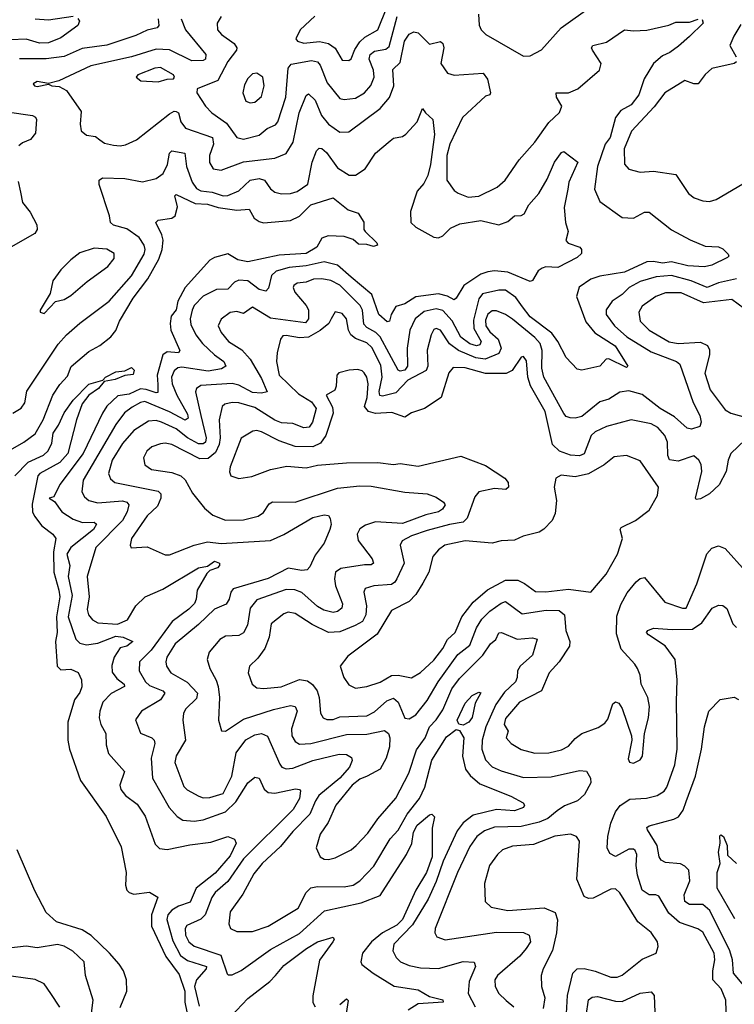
# Model space of a CAD drawing. Extents: x 1493970 to 1595317, y 729910 to 844791.
# Tile 265 of 338: x 1553096 to 1556286, y 797756 to 802151. Entities that reach past the tile are written whole.
import ezdxf

# ---------------------------------------------------------------- set-up
doc = ezdxf.new("R2010")
doc.units = 0

msp = doc.modelspace()

# ---------------------------------------------------------------- linework, layer by layer
at = {"layer": '0CON10XD'}
for points in [[(1554413.7, 802166.3), (1554347.8, 802105), (1554329.2, 802065), (1554336, 802055), (1554365, 802046.1), (1554435, 802053.7), (1554475, 802044.7), (1554504.5, 802024.5), (1554535, 801970), (1554565, 801968.5), (1554575, 801976.7), (1554591.6, 802018.4), (1554615, 802052.5), (1554636.7, 802073.3), (1554694.1, 802105.9), (1554735, 802205.3)], [(1555144.5, 802175), (1555147.1, 802127.1), (1555155.7, 802105.7), (1555176.2, 802085), (1555345, 801987.5), (1555375, 801990), (1555425, 802016), (1555512.5, 802115), (1555653.3, 802215)], [(1553356.2, 802156.2), (1553362.5, 802145), (1553355.8, 802125), (1553279.8, 802070.2), (1553225, 802048.3), (1553185, 802045.9), (1553125, 802064.5), (1553055, 802061)], [(1553713.8, 802155), (1553716.9, 802125), (1553710, 802115), (1553665, 802104.1), (1553615, 802080.8), (1553485, 802036.6), (1553375, 802022.7), (1553295, 801986.2), (1553215, 801976.7), (1553095, 801976.6)], [(1553817, 802155), (1553836.4, 802105), (1553927.5, 801995), (1553925.5, 801975), (1553915, 801968.2), (1553865, 801967.8), (1553765, 802017), (1553705, 802020), (1553595, 801984.5), (1553414.3, 801945), (1553271.4, 801878.6), (1553225, 801866.7), (1553175, 801875.8), (1553156.7, 801865), (1553162.5, 801855), (1553175, 801852.9), (1553225, 801862.5), (1553240, 801855), (1553272.7, 801852.7), (1553304.5, 801834.5), (1553370.9, 801740.9), (1553365.8, 801685), (1553371.2, 801655), (1553395, 801636), (1553435, 801629.2), (1553454.6, 801614.6), (1553475, 801599.5), (1553515, 801590.5), (1553545, 801587.3), (1553568.1, 801591.9), (1553617.5, 801615), (1553765, 801730.7), (1553785, 801742.2), (1553795, 801741.6), (1553805.3, 801735), (1553814.8, 801694.8), (1553836.6, 801666.6), (1553956.3, 801625), (1553961, 801595), (1553944.1, 801545), (1553943.1, 801513.1), (1553959.2, 801485), (1553995, 801478.8), (1554095, 801516.5), (1554235, 801533.3), (1554285, 801553.6), (1554317.4, 801605), (1554343.5, 801735), (1554375, 801812.5), (1554385, 801819.4), (1554415, 801792.2), (1554443.9, 801723.9), (1554475, 801684.1), (1554525, 801648.4), (1554565, 801651.1), (1554705.6, 801754.4), (1554746.8, 801803.2), (1554765.8, 801855), (1554761.7, 801928.3), (1554795, 801960.6), (1554813, 802055), (1554835, 802086.5), (1554855, 802097.1), (1554875, 802092.9), (1554925, 802041.8), (1554975, 802052.9), (1554985.3, 802045.3), (1554989.3, 802025), (1554975.4, 801955), (1555005, 801912.2), (1555035, 801902.9), (1555165, 801912.9), (1555184.5, 801885), (1555198.1, 801825), (1555194.2, 801815.8), (1555175, 801808.9), (1555073.1, 801715), (1555016.5, 801595), (1555003.2, 801545), (1555002.7, 801435), (1555035, 801389.2), (1555053.6, 801376.4), (1555098.3, 801358.3), (1555145, 801362.7), (1555227, 801403), (1555262.5, 801435), (1555325.5, 801525), (1555395.6, 801605), (1555457.9, 801692.1), (1555505, 801736), (1555515.4, 801765), (1555492.6, 801805), (1555490.9, 801825), (1555545.2, 801824.8), (1555587.2, 801842.8), (1555683.6, 801925), (1555692.1, 801955), (1555652.7, 802015), (1555648.9, 802025), (1555654.2, 802035), (1555715, 802050.4), (1555795, 802105.6), (1555835, 802100.9), (1555895, 802104.6), (1555993.4, 802126.6), (1556025, 802140), (1556085, 802140), (1556125, 802153.8)], [(1553166, 802155), (1553225, 802150.7), (1553335, 802167.3)], [(1556142.5, 802152.5), (1556146.7, 802135), (1556085, 802076.2), (1556036.8, 802033.2), (1555997.8, 802005), (1555965, 801990), (1555924.4, 801955.6), (1555882.6, 801887.4), (1555858.8, 801815), (1555825, 801771.6), (1555779.4, 801745), (1555755.9, 801715), (1555732, 801625), (1555709.5, 801595), (1555675.7, 801495), (1555661.4, 801395), (1555685, 801340), (1555785, 801267.8), (1555835, 801264.5), (1555885, 801292.5), (1555905, 801291.4), (1556005, 801212.5), (1556087.9, 801167.9), (1556155, 801140), (1556215, 801137.1), (1556235, 801128), (1556258.8, 801105), (1556261.2, 801095), (1556255, 801088.8), (1556185, 801055.5), (1556152.3, 801047.7), (1556078.3, 801051.7), (1556005, 801069.8), (1555965, 801063.8), (1555925, 801071.5), (1555895, 801069.7), (1555795, 801023.3), (1555685, 801005.8), (1555645, 800993.2), (1555593, 800957), (1555581.6, 800915), (1555622.9, 800802.9), (1555663.5, 800753.5), (1555754.5, 800695), (1555810.8, 800605), (1555805, 800598), (1555725, 800637.8), (1555713.8, 800635), (1555685, 800604.3), (1555605, 800586), (1555585, 800590.8), (1555535, 800642.9), (1555498.2, 800715), (1555471.2, 800751.2), (1555375.2, 800825), (1555340.6, 800869.4), (1555311.1, 800911.1), (1555265, 800943), (1555235, 800944.3), (1555162.4, 800927.6), (1555145.2, 800904.8), (1555120.9, 800809.1), (1555122.6, 800772.6), (1555155.2, 800715), (1555149.8, 800700.2), (1555135.2, 800694.8), (1555105, 800704.8), (1555065, 800734), (1555026.5, 800806.5), (1554985, 800853.4), (1554955, 800859.9), (1554902, 800848), (1554861.9, 800815), (1554837, 800765), (1554825.7, 800685), (1554826.8, 800605), (1554815, 800587.1), (1554795, 800581.4), (1554785, 800586.7), (1554704.5, 800735), (1554685.1, 800755.1), (1554645, 800777.4), (1554631.5, 800791.5), (1554626.7, 800855), (1554615.9, 800875.9), (1554525, 800965.7), (1554485, 800987.1), (1554445, 800994.5), (1554407.5, 800992.5), (1554375, 800979), (1554334.8, 800975.2), (1554320.5, 800965), (1554317.3, 800955), (1554324.7, 800935), (1554375.5, 800875.5), (1554385.5, 800855.5), (1554385.2, 800815), (1554371.7, 800798.3), (1554215, 800818.7), (1554135, 800867.8), (1554095, 800839.7), (1554065, 800849.1), (1554035, 800843.8), (1553995.7, 800814.3), (1553981.8, 800785), (1553994.8, 800754.8), (1554028.2, 800715), (1554087.2, 800677.2), (1554125.1, 800635.1), (1554175, 800550), (1554200.7, 800489.3), (1554176.1, 800483.9), (1554135, 800487), (1554075, 800519.4), (1554045, 800527.5), (1553905, 800518.1), (1553884.8, 800505.2), (1553880.3, 800489.7), (1553904.1, 800385)], [(1553995.8, 802165), (1553978.1, 802135), (1553978.5, 802105), (1553996.5, 802085), (1554053.8, 802045), (1554064.7, 802025), (1554063.4, 802015), (1554024.7, 801965), (1553980, 801880), (1553888, 801842), (1553887.5, 801825), (1553925, 801764.3), (1553953.1, 801735), (1554019.6, 801689.6), (1554065, 801624.5), (1554095, 801617.3), (1554165, 801635.3), (1554201.5, 801665), (1554238.5, 801681.5), (1554248.9, 801695), (1554283.5, 801805), (1554293.9, 801935), (1554307.6, 801952.4), (1554398.1, 801968.1), (1554425, 801963.2), (1554437.9, 801947.9), (1554468.9, 801868.9), (1554525, 801798.9), (1554545, 801794.6), (1554595, 801800.4), (1554635, 801824.6), (1554663.5, 801856.5), (1554679, 801895), (1554675.7, 801925), (1554655.8, 801975), (1554660, 801995), (1554679.8, 802010.2), (1554730.5, 802019.5), (1554745, 802031.5), (1554781.2, 802165)], [(1556315, 802129.1), (1556282.8, 802077.2), (1556266.2, 802035), (1556293.2, 801985)], [(1556295, 801962.5), (1556284.7, 801955.3), (1556185, 801933.3), (1556155, 801906.4), (1556125, 801864.6), (1556105, 801864.6), (1556065, 801879.4), (1555975, 801824.5), (1555927.7, 801762.3), (1555826.1, 801653.9), (1555794.7, 801575), (1555796.2, 801506.2), (1555815, 801483.1), (1555865, 801470), (1555925.4, 801474.6), (1556025, 801459.6), (1556081.4, 801375), (1556106.2, 801356.2), (1556145, 801342.5), (1556175, 801339.5), (1556205, 801347.8), (1556375, 801447.5)], [(1553715, 801873.3), (1553755, 801886.2), (1553782.5, 801887.5), (1553787.5, 801895), (1553782.5, 801905), (1553725, 801936.9), (1553700, 801935), (1553623.8, 801905), (1553616.7, 801895), (1553637.3, 801877.3), (1553715, 801873.3)], [(1554125, 801780), (1554145, 801782.2), (1554175, 801808), (1554187.9, 801855), (1554181.4, 801895), (1554155, 801912.9), (1554135, 801909.2), (1554115, 801888), (1554100.2, 801859.8), (1554092.5, 801825), (1554105, 801788), (1554125, 801780)], [(1553065.4, 800394.6), (1553103.3, 800416.7), (1553119.2, 800440.8), (1553127.7, 800492.3), (1553267.9, 800702.1), (1553305, 800743.8), (1553365, 800796.1), (1553495.2, 800894.8), (1553595, 801008), (1553651.9, 801105), (1553656.4, 801125), (1553652.2, 801145), (1553629.2, 801179.2), (1553575, 801216.8), (1553515, 801233.8), (1553502.1, 801245), (1553497.3, 801275), (1553451.1, 801415), (1553451.4, 801435), (1553465.6, 801444.4), (1553565, 801442), (1553645, 801427.8), (1553705, 801442.5), (1553736.2, 801465), (1553756.3, 801505), (1553760.2, 801529.8), (1553764.8, 801555.2), (1553775, 801565.5), (1553833.1, 801555), (1553840.5, 801495), (1553865.5, 801425.5), (1553885, 801398.2), (1553905, 801387), (1553955, 801381.7), (1554005, 801364.5), (1554025, 801366.1), (1554075, 801387.2), (1554124.6, 801435.4), (1554165, 801441.7), (1554189.5, 801435), (1554215, 801396.7), (1554235, 801381.8), (1554265, 801373.6), (1554305, 801375.4), (1554335.3, 801384.7), (1554382.5, 801417.5), (1554402.2, 801515), (1554421.2, 801565), (1554432.2, 801577.8), (1554445, 801576.5), (1554465, 801557.9), (1554515, 801490.4), (1554566.3, 801456.3), (1554595, 801456.7), (1554638.1, 801485), (1554684.7, 801555.3), (1554749.8, 801610.2), (1554765, 801621.4), (1554805, 801630), (1554820, 801640), (1554869.6, 801695), (1554894.3, 801755), (1554906.7, 801735), (1554939.6, 801705), (1554947.9, 801637.9), (1554930.3, 801505), (1554917.3, 801455), (1554900.3, 801419.7), (1554870, 801385), (1554840.4, 801295), (1554841.4, 801245), (1554864, 801225), (1554945, 801180.4), (1554965, 801177.1), (1554984.1, 801185.9), (1555019.1, 801220.9), (1555060.2, 801239.8), (1555154.1, 801254.1), (1555235, 801235.3), (1555275, 801250.9), (1555305, 801275.3), (1555335, 801276.7), (1555348, 801285), (1555367.9, 801325), (1555413.3, 801375), (1555451.1, 801438.9), (1555482.7, 801515), (1555515, 801557.5), (1555525, 801562), (1555587.9, 801515), (1555546.7, 801425), (1555542.2, 801395)], [(1553039.8, 801739.8), (1553153.4, 801723.4), (1553166.4, 801716.4), (1553171.8, 801705), (1553166.4, 801645), (1553145, 801616.4), (1553108.8, 801601.2), (1553092.6, 801587.4)], [(1553088.9, 801428.9), (1553099.6, 801380.4), (1553108.1, 801335), (1553142.4, 801292.4), (1553172.3, 801235), (1553174.5, 801215), (1553164, 801196), (1553015, 801112.2)], [(1555542.2, 801395), (1555527, 801313), (1555532.2, 801245), (1555544.5, 801205), (1555533.3, 801165), (1555544.1, 801154.1), (1555596, 801135), (1555604.3, 801125), (1555603, 801107), (1555585, 801088.8), (1555497.5, 801045), (1555445, 801047.1), (1555427.6, 801042.4), (1555410.7, 801029.3), (1555385, 800987.5), (1555375, 800982.5), (1555274.3, 801024.3), (1555215, 801029.8), (1555185.2, 801024.8), (1555155, 801014.8), (1555078.4, 800965), (1555045, 800908.1), (1555035, 800900.5), (1555006.3, 800916.3), (1554965, 800927.9), (1554865, 800914.3), (1554815, 800883.3), (1554775, 800870.4), (1554754.2, 800835.8), (1554746.4, 800805), (1554737, 800803), (1554699.7, 800835), (1554668.1, 800925), (1554575, 801001.6), (1554515, 801054.8), (1554455, 801069.8), (1554375, 801052.9), (1554299.2, 801045), (1554241.4, 801028.6), (1554220.5, 801009.5), (1554207.4, 800952.6), (1554195, 800939.6), (1554165, 800946.6), (1554115, 800985.3), (1554075, 800988.8), (1554055, 800979.6), (1554025, 800948.7), (1553975, 800946.9), (1553915, 800917.3), (1553875.4, 800875), (1553865.8, 800855), (1553856.8, 800815), (1553860.8, 800790.8), (1553881.9, 800745), (1553912.3, 800705), (1553965, 800654.7), (1554007.7, 800625), (1554016.2, 800605), (1553997.5, 800592.5), (1553937.5, 800582.5), (1553820.6, 800599.4), (1553802.8, 800597.2), (1553786, 800584), (1553774.1, 800555.9), (1553776.5, 800525), (1553797.3, 800475), (1553845, 800390.5), (1553847.7, 800372.3), (1553835, 800363.4), (1553765, 800401.3), (1553655, 800446.5), (1553635, 800442.4), (1553598.8, 800421.2), (1553564, 800396), (1553525, 800343.9), (1553379.2, 800095), (1553374, 800044), (1553385, 800021.8), (1553404.8, 800004.8), (1553445, 799994.2), (1553555, 800003.8), (1553575, 799997.3), (1553582.7, 799985), (1553576.5, 799955), (1553555.2, 799915), (1553436.5, 799795), (1553396.8, 799665), (1553406.1, 799575), (1553397.7, 799517.7), (1553404.1, 799494.1), (1553421.6, 799471.6), (1553445, 799458.2), (1553533.5, 799453.5), (1553577.2, 799472.8), (1553615, 799535.4), (1553655.7, 799574.3), (1553735, 799609.1), (1553895, 799704.2), (1553935, 799711.4), (1553965, 799733.6), (1553988.1, 799725), (1553988.1, 799715), (1553978.6, 799705), (1553945, 799692.5), (1553931.3, 799678.7), (1553888.2, 799605), (1553884.5, 799564.5), (1553875.9, 799545), (1553850.8, 799519.2), (1553777.5, 799465), (1553683, 799337), (1553631.2, 799285), (1553629.2, 799245), (1553657.1, 799195), (1553675, 799179.2), (1553735, 799155.2), (1553744.6, 799145), (1553724.5, 799115), (1553640, 799065), (1553613.8, 799026.2), (1553636, 798966), (1553685.6, 798945), (1553696.4, 798935), (1553699.6, 798919.6), (1553683.3, 798855), (1553688.4, 798765), (1553764, 798634), (1553799.1, 798595), (1553825, 798578.4), (1553875, 798574.2), (1553915, 798578.9), (1554015.1, 798614.9), (1554060.2, 798659.8), (1554115, 798744.6), (1554145, 798770), (1554165, 798765.6), (1554187, 798717), (1554205, 798701.1), (1554235, 798698.1), (1554327.5, 798717.5), (1554345.4, 798715.4), (1554349.2, 798709.2), (1554345.2, 798675), (1554316.1, 798625), (1554095, 798406.2), (1554024.8, 798305), (1553968.4, 798255), (1553953.6, 798233.6), (1553923.7, 798155), (1553905, 798136.3), (1553842.6, 798107.4), (1553834.8, 798095), (1553836.5, 798065), (1553851.4, 798035), (1553875, 798015.2), (1553994.7, 797975), (1554022.1, 797892.1), (1554027, 797887), (1554045, 797887.5), (1554085, 797907.7), (1554215, 798000.8), (1554345, 798072.1), (1554456.6, 798173.4), (1554620.4, 798209.6), (1554705, 798241.8), (1554823.3, 798425), (1554846, 798474), (1554853.2, 798525), (1554870.7, 798555), (1554925, 798601.5), (1554935, 798604.3), (1554947.7, 798592.3), (1554937.3, 798542.7), (1554937.9, 798415), (1554912.3, 798345), (1554864.4, 798265), (1554804.4, 798135), (1554780.1, 798109.9), (1554715.8, 798075), (1554665.9, 798035), (1554626.9, 797985), (1554618.5, 797945), (1554623.6, 797933.6), (1554674.5, 797894.5), (1554767.5, 797837.5), (1554875, 797821.2), (1554925, 797791.5), (1554985, 797776.7), (1554986.7, 797765), (1554875, 797758.7), (1554829.4, 797730.6)], [(1553035, 800219.2), (1553115.5, 800264.5), (1553165, 800302.7), (1553200.5, 800365), (1553244.8, 800475.2), (1553275, 800521.9), (1553309.5, 800560.5), (1553326.7, 800603.3), (1553405, 800670), (1553453.4, 800696.6), (1553503.3, 800735), (1553525, 800764.3), (1553541.1, 800805), (1553602.2, 800907.8), (1553668.5, 800995), (1553717.4, 801082.6), (1553732.6, 801125), (1553736.2, 801166.2), (1553730.7, 801190.7), (1553703.3, 801245), (1553714.1, 801255.9), (1553775, 801264.8), (1553790, 801275), (1553800.7, 801315), (1553789.4, 801365), (1553795, 801371.4), (1553879.9, 801329.9), (1553935, 801327.6), (1553982.7, 801312.7), (1554065, 801300.2), (1554120, 801305), (1554143.3, 801265), (1554165, 801249.6), (1554185, 801244.6), (1554305, 801253.9), (1554345.5, 801274.5), (1554395, 801325.1), (1554495, 801356), (1554561.8, 801301.8), (1554606.9, 801286.9), (1554632.5, 801247.5), (1554632, 801215), (1554637.5, 801205), (1554690.5, 801155), (1554693.8, 801145), (1554675, 801137.9), (1554645, 801147.3), (1554608.5, 801148.5), (1554585, 801169.2), (1554545, 801182.9), (1554473.3, 801186.7), (1554445, 801175.4), (1554423.1, 801135), (1554375, 801106.9), (1554255, 801100.6), (1554115, 801070.7), (1554069.2, 801079.2), (1554025, 801105.6), (1553965, 801089.5), (1553945, 801078), (1553835, 800955.2), (1553801.8, 800895), (1553795, 800855.5), (1553772.4, 800827.6), (1553767.3, 800795), (1553770.9, 800765), (1553811.5, 800675), (1553805.3, 800664.7), (1553755, 800668.7), (1553734.9, 800655.1), (1553710.1, 800565), (1553712.3, 800522.3), (1553712.4, 800487.6), (1553705, 800484.8), (1553660.9, 800500.9), (1553635, 800503.4), (1553585, 800478.8), (1553535, 800471.5), (1553485, 800425.3), (1553465.2, 800394.8), (1553379.4, 800215), (1553275, 800076.2), (1553248.8, 800021.2), (1553227.5, 800015), (1553250.9, 800000.9), (1553284, 799954), (1553335, 799921.6), (1553376.8, 799906.8), (1553428.4, 799908.4), (1553439.6, 799899.6), (1553425.8, 799875), (1553323.8, 799795), (1553306.1, 799765), (1553319.8, 799715), (1553312.3, 799665), (1553331.2, 799581.2), (1553312.8, 799485), (1553346.3, 799386.3), (1553365, 799367.8), (1553395, 799360.5), (1553445, 799368), (1553525, 799398.8), (1553557.8, 799395), (1553601.2, 799375), (1553575, 799355.3), (1553545, 799346.7), (1553517.5, 799305), (1553507.7, 799267.7), (1553508.9, 799238.9), (1553530.1, 799210.1), (1553563.3, 799185), (1553564.2, 799175), (1553505, 799143.9), (1553467.1, 799105), (1553453.3, 799065), (1553451.2, 799035), (1553458.8, 799005), (1553480, 798965), (1553481.5, 798915), (1553492.5, 798875), (1553563.5, 798795), (1553543.8, 798735), (1553547.5, 798715), (1553568, 798688), (1553620.2, 798650.2), (1553655.8, 798595.8), (1553700.4, 798470.4), (1553720.9, 798450.9), (1553755, 798446.4), (1553855, 798468.1), (1553949.4, 798479.4), (1554025, 798505.4), (1554055, 798493.1), (1554062.9, 798475), (1554035, 798419.4), (1553969, 798341), (1553883.5, 798275), (1553857.6, 798212.4), (1553805, 798194.3), (1553775, 798176.7), (1553757.7, 798155), (1553752.8, 798135), (1553779.4, 798039.4), (1553814.3, 797974.3), (1553845, 797951.8), (1553929.6, 797925), (1553929.1, 797915), (1553884.8, 797865.2), (1553876, 797835), (1553897.2, 797747.2)], [(1553205, 800840), (1553256.7, 800893.3), (1553295, 800902.5), (1553325, 800920.6), (1553397.5, 800982.5), (1553490.2, 801049.8), (1553518.1, 801085), (1553517.4, 801107.4), (1553485, 801127.1), (1553428.2, 801131.8), (1553365, 801110), (1553325, 801079.2), (1553280, 801035), (1553244, 800985), (1553231.7, 800928.3), (1553187.5, 800855), (1553187.5, 800845), (1553205, 800840)], [(1556295, 800994.3), (1556215, 800976.3), (1556165, 800955.2), (1556093.6, 800985), (1556005, 801008.6), (1555936.7, 801003.3), (1555865, 800983), (1555816.9, 800955), (1555785, 800924.7), (1555740.9, 800895), (1555714.2, 800855.8), (1555713.9, 800835), (1555751.4, 800785), (1555806.3, 800735), (1555915, 800668.4), (1556027.8, 800625), (1556043.2, 800613.2), (1556102.1, 800442.1), (1556132.5, 800385), (1556138, 800355), (1556132.5, 800335), (1556095, 800322.9), (1556075, 800328.1), (1556018.8, 800378.8), (1555955, 800415.3), (1555875, 800478.1), (1555815, 800494.8), (1555775, 800488.8), (1555725, 800457.7), (1555685, 800444.8), (1555605, 800379.7), (1555575, 800372), (1555553.8, 800373.8), (1555535, 800380.5), (1555525, 800393.1), (1555436, 800555), (1555427.3, 800595), (1555428.4, 800675), (1555418.5, 800705), (1555395, 800733), (1555295, 800813.8), (1555265, 800834.8), (1555225, 800851.4), (1555205, 800851.9), (1555185, 800836.7), (1555175, 800810), (1555176.7, 800785), (1555195, 800758.3), (1555232.1, 800725), (1555244.5, 800685), (1555235, 800661), (1555174.3, 800635.7), (1555132, 800642), (1555054.3, 800674.3), (1555014.4, 800704.4), (1554975, 800765.4), (1554955, 800772.5), (1554945, 800767.8), (1554932.8, 800745), (1554914.4, 800675.6), (1554918.1, 800605), (1554910.8, 800585), (1554828.2, 800541.8), (1554775, 800485.6), (1554715, 800470.2), (1554704.1, 800474.1), (1554700.7, 800490.7), (1554714, 800555), (1554708.3, 800608.3), (1554667.4, 800687.4), (1554645, 800709.2), (1554595, 800728.5), (1554574.3, 800745), (1554563.9, 800765), (1554555.5, 800815.5), (1554535, 800839.6), (1554505, 800846.7), (1554487.1, 800815), (1554475.9, 800795), (1554436.8, 800763.2), (1554385, 800734.1), (1554345, 800730.6), (1554285, 800742), (1554270.8, 800739.2), (1554260, 800725), (1554245.6, 800664.4), (1554241.8, 800625), (1554255, 800564.6), (1554340.5, 800480.5), (1554398.2, 800445), (1554419.4, 800415), (1554402.9, 800355), (1554388.2, 800331.8), (1554365, 800329), (1554315, 800349.1), (1554265, 800351.5), (1554235, 800363.5), (1554145, 800419.5), (1554075, 800441.4), (1554045, 800442.6), (1554011.4, 800435), (1553999.6, 800425), (1553987, 800365), (1553991.2, 800285), (1553987.2, 800255), (1553970.9, 800219.1), (1553938.1, 800191.9), (1553900.3, 800190.3), (1553775, 800254.1), (1553745, 800260.6), (1553725, 800257.3), (1553686, 800244), (1553663.5, 800225), (1553649.1, 800195), (1553655, 800164.3), (1553685, 800142.7), (1553775, 800130), (1553815.7, 800115.7), (1553835, 800096.7), (1553867.7, 800037.7), (1553921.1, 799971.1), (1553959, 799939), (1554015, 799916.9), (1554095, 799918.2), (1554160, 799935), (1554185, 799951.1), (1554210.3, 799989.7), (1554225, 799999.6), (1554325, 799997.1), (1554515, 800059.3), (1554615, 800070.2), (1554665, 800069.1), (1554815, 800042.1), (1554914.5, 800034.5), (1554955, 800020), (1554987.6, 799997.6), (1554995.7, 799985), (1554983.8, 799966.2)], [(1556330.8, 800860.8), (1556275, 800901.9), (1556147.8, 800887.8), (1556048.8, 800931.2), (1555977.9, 800932.1), (1555935.6, 800915), (1555875, 800872.5), (1555860, 800845), (1555865.4, 800805), (1555906.2, 800765), (1555995, 800713.3), (1556035, 800705.7), (1556135, 800711.1), (1556166.2, 800696.2), (1556175, 800676.7), (1556174.2, 800655), (1556153.9, 800573.9), (1556178.3, 800498.3), (1556245, 800409.2), (1556270, 800395), (1556345, 800373.2)], [(1556334.1, 800275), (1556270.3, 800215), (1556258.3, 800185), (1556249.5, 800135), (1556217.4, 800075), (1556175, 800034.7), (1556135, 800012.9), (1556115, 800010), (1556112, 800015), (1556140.8, 800135), (1556138.3, 800165), (1556128, 800185), (1556105, 800204.2), (1556035, 800180.6), (1555996.2, 800186.2), (1555988.4, 800205), (1555987.4, 800265), (1555976.3, 800295), (1555945, 800331.1), (1555915, 800347.7), (1555825, 800364.6), (1555714.8, 800335.2), (1555665, 800311.8), (1555646.2, 800295), (1555615, 800212.7), (1555595, 800204.1), (1555555, 800207.7), (1555505.2, 800225.2), (1555474.8, 800255), (1555441.7, 800401.7), (1555376, 800516), (1555364.2, 800555), (1555357.8, 800627.8), (1555345, 800647.5), (1555335, 800644.2), (1555294.6, 800585), (1555267.7, 800572.3), (1555175, 800571), (1555085, 800596.3), (1555031.2, 800598.8), (1555011.1, 800575), (1554978, 800465), (1554903.3, 800415), (1554845, 800395.8), (1554815, 800376.9), (1554757.7, 800397.7), (1554685, 800393.7), (1554652.7, 800402.7), (1554635.2, 800425), (1554646.6, 800465), (1554651.9, 800525), (1554646, 800555), (1554633.8, 800575), (1554624.2, 800584.2), (1554605, 800589.2), (1554567.3, 800587.3), (1554520, 800575), (1554511.2, 800565), (1554509.2, 800515), (1554502.5, 800497.5), (1554464.3, 800475.7), (1554491.8, 800421.8), (1554494.8, 800395), (1554462.5, 800295), (1554439.4, 800260.6), (1554405, 800244.1), (1554325, 800245.9), (1554255, 800271.6), (1554175, 800311.2), (1554155, 800317.8), (1554136.7, 800315), (1554085, 800282.9), (1554035.6, 800155), (1554033, 800133), (1554038.8, 800115), (1554075, 800102.5), (1554132.2, 800112.2), (1554215, 800142.9), (1554288.3, 800158.3), (1554375, 800150.8), (1554425, 800163.3), (1554555, 800173.2), (1554694.1, 800174.1), (1554765, 800166.2), (1554795, 800170.4), (1554875, 800158.5), (1555065, 800202.3), (1555175, 800161.4), (1555261.4, 800105), (1555276.5, 800085), (1555278.1, 800065), (1555265.8, 800054.2), (1555215, 800058.2), (1555145, 800043.4), (1555128.2, 800021.8), (1555093.8, 799926.2), (1555075, 799908.3), (1555015, 799898.4), (1554915, 799870.8), (1554845, 799847.1), (1554803.3, 799825), (1554794.5, 799805), (1554812.9, 799725), (1554780, 799655), (1554770.3, 799639.7), (1554755, 799630.6), (1554676.1, 799623.9), (1554637.6, 799612.4), (1554631.5, 799595), (1554644.4, 799535), (1554641.6, 799495), (1554626.4, 799465), (1554593.1, 799446.9), (1554525, 799418.7), (1554475, 799416.1), (1554401.2, 799451.2), (1554325, 799500.8), (1554295, 799506.1), (1554275, 799499.6), (1554218.4, 799455), (1554209.4, 799395), (1554190, 799345), (1554158.7, 799301.3), (1554121.9, 799265), (1554115.6, 799235), (1554134.3, 799185), (1554155, 799168.6), (1554185.6, 799165.6), (1554263.5, 799173.5), (1554345, 799205.2), (1554380.2, 799200.2), (1554403.4, 799183.4), (1554423.3, 799155), (1554432.3, 799125), (1554438.4, 799055), (1554450.5, 799035), (1554467.3, 799027.3), (1554495, 799027.6), (1554525, 799039.2), (1554645, 799044.4), (1554679.1, 799060.9), (1554735, 799110.7), (1554765, 799122.8), (1554784.7, 799105), (1554815, 799033.8), (1554835, 799030.8), (1554865, 799048.9), (1554915, 799112.1), (1554963.9, 799196.1), (1555052.2, 799317.8), (1555105, 799359.1), (1555135, 799436.2), (1555159.5, 799475), (1555195, 799511.2), (1555245, 799547.2), (1555265, 799554.7), (1555338.6, 799498.6), (1555445.7, 799515.7), (1555503.6, 799513.6), (1555527.3, 799495), (1555533.4, 799425), (1555551.5, 799375), (1555550, 799355), (1555503.8, 799285), (1555459.2, 799235), (1555425.4, 799155), (1555327.1, 799105), (1555265, 799031.2), (1555258.3, 799005), (1555276.2, 798975), (1555267.5, 798945), (1555289.8, 798919.8), (1555335, 798893.3), (1555395, 798876.9), (1555458.3, 798878.3), (1555515, 798892.7), (1555545, 798908.2), (1555575, 798942.3), (1555605.6, 798965), (1555678, 798992), (1555708.4, 799011.6), (1555720.8, 799029.2), (1555742.8, 799097.2), (1555756.1, 799106.1), (1555769.7, 799099.7), (1555785, 799076.2), (1555826.2, 798955), (1555828.8, 798935), (1555812.4, 798852.4), (1555817.3, 798837.3), (1555835, 798832)], [(1553074.8, 800115.2), (1553134.3, 800175.7), (1553202.2, 800207.8), (1553223.7, 800226.3), (1553239.4, 800260.6), (1553245, 800305.6), (1553269.3, 800340.7), (1553295, 800395.6), (1553335, 800452.5), (1553405, 800524.7), (1553468, 800542), (1553478.6, 800555), (1553525, 800578.7), (1553565, 800583.8), (1553595, 800598), (1553607.2, 800587.2), (1553602.6, 800567.4), (1553565, 800563.5), (1553522, 800545), (1553473.3, 800536.7), (1553447.3, 800505), (1553405.6, 800475), (1553375, 800435.8), (1553349.1, 800365), (1553310.9, 800215), (1553275.8, 800175), (1553186.5, 800125), (1553177.9, 800115), (1553152, 799988), (1553153.3, 799955), (1553162.4, 799935), (1553195, 799892), (1553243.6, 799855), (1553257.1, 799835), (1553246.5, 799775), (1553248, 799685), (1553271.7, 799605), (1553274.8, 799575), (1553261.1, 799485), (1553264, 799416), (1553256.8, 799375), (1553263.4, 799265), (1553279.3, 799249.3), (1553325, 799251.5), (1553356.8, 799236.8), (1553372.2, 799205), (1553373.1, 799173.1), (1553365, 799148), (1553340.4, 799115), (1553311.3, 799015), (1553310.9, 798935), (1553318.9, 798895), (1553367.8, 798755), (1553481.5, 798595), (1553549.6, 798459.6), (1553571.2, 798345), (1553568.5, 798288.5), (1553575.2, 798265.2), (1553585, 798254.6), (1553605, 798247.3), (1553676, 798256), (1553713.3, 798235), (1553684.4, 798155.6), (1553685.2, 798105), (1553748.8, 797968.8), (1553808.5, 797888.5), (1553832.7, 797815), (1553833.6, 797766.4), (1553842.9, 797722.9)], [(1553904.1, 800385), (1553928.9, 800285), (1553925, 800265.6), (1553915, 800257.4), (1553895, 800257.6), (1553845, 800285.2), (1553794.9, 800324.9), (1553729.6, 800355), (1553705, 800362.3), (1553671.3, 800358.7), (1553605, 800317.9), (1553555, 800260), (1553509, 800185), (1553493.1, 800125), (1553501, 800101), (1553521.4, 800085), (1553715, 800046.1), (1553726.8, 800035), (1553725.6, 800015), (1553710.9, 799979.1), (1553665, 799936.8), (1553595.6, 799835), (1553588.6, 799805), (1553593.2, 799793.2), (1553665, 799798.8), (1553745, 799762.3), (1553765, 799761.8), (1553875, 799805.9), (1553935, 799821.1), (1553995, 799812.6), (1554215, 799826.2), (1554275, 799852.6), (1554405, 799928.4), (1554455, 799940.9), (1554475, 799937.5), (1554482.5, 799925), (1554487, 799897), (1554481.1, 799875), (1554455.4, 799814.6), (1554415, 799760.6), (1554391.1, 799708.9), (1554378.8, 799695), (1554355, 799692.1), (1554295, 799702.6), (1554205, 799656), (1554049.7, 799610.3), (1554038.2, 799595), (1554031.6, 799565), (1554018.4, 799541.6), (1553965, 799519.7), (1553895, 799451.6), (1553790, 799365), (1553753.2, 799305), (1553748.2, 799285), (1553751.3, 799265), (1553770.5, 799235), (1553843.4, 799193.4), (1553889.3, 799145), (1553885, 799121.8), (1553837.7, 799075), (1553827.7, 799055), (1553824, 799024), (1553836, 798935), (1553794.7, 798865), (1553788, 798835), (1553829, 798729), (1553844, 798714), (1553895.5, 798685.5), (1553915, 798678.3), (1553945, 798678.8), (1554005, 798697.7), (1554042.4, 798775), (1554061.7, 798878.3), (1554105, 798935.9), (1554145, 798958.8), (1554175.3, 798965.3), (1554202.9, 798952.9), (1554257.7, 798827.7), (1554266.5, 798815), (1554285, 798806.5), (1554315, 798809.5), (1554405, 798843.7), (1554522.3, 798872.3), (1554555, 798871.1), (1554577.2, 798857.2), (1554580.5, 798845), (1554567.5, 798815), (1554525, 798766.1), (1554431.9, 798688.1), (1554416, 798665), (1554391.2, 798605), (1554315, 798527.6), (1554259.7, 798460.3), (1554177.8, 798385), (1554140.8, 798339.2), (1554092, 798248), (1554035, 798169.2), (1554029.1, 798115), (1554037.5, 798095), (1554065, 798080.6), (1554135, 798080.4), (1554205, 798105.4), (1554339.6, 798185), (1554375.3, 798255), (1554395, 798276), (1554425, 798282.1), (1554545, 798279.8), (1554585, 798288.6), (1554615, 798306.8), (1554676.9, 798373.1), (1554749.8, 798495), (1554785, 798533.4), (1554825.6, 798604.4), (1554880.7, 798675), (1554904, 798725), (1554935, 798846.2), (1555000.6, 798949.4), (1555045, 798982.2), (1555058.8, 798978.8), (1555078.1, 798945), (1555073.2, 798863.2), (1555086.3, 798806.3), (1555106.7, 798776.7), (1555149.5, 798739.5), (1555288.1, 798685), (1555342.9, 798655), (1555349.4, 798645), (1555344.3, 798635), (1555305, 798620), (1555225, 798626.1), (1555120.2, 798599.8), (1555075, 798566.2), (1555049.2, 798530.8), (1554985.6, 798395), (1554955.6, 798305), (1554919.4, 798225), (1554849.4, 798110.6), (1554766.1, 798025), (1554760.9, 797995), (1554776.4, 797965), (1554796.4, 797946.4), (1554835, 797929.7), (1554885, 797918.4), (1554965, 797915.8), (1555075, 797947.4), (1555124.6, 797944.6), (1555130.8, 797925), (1555102.5, 797857.5), (1555097.5, 797805), (1555128.4, 797745)], [(1554595, 799167.5), (1554645, 799174.5), (1554705, 799193.8), (1554755, 799223.3), (1554785.3, 799225.3), (1554845, 799212.9), (1554885, 799236.5), (1554945, 799292.3), (1554985, 799344.5), (1555005.8, 799384.2), (1555039.3, 799415), (1555069.2, 799485), (1555119.5, 799550.5), (1555183.4, 799606.6), (1555265, 799650), (1555318.8, 799648.8), (1555349.2, 799635), (1555398.2, 799598.2), (1555445, 799597.5), (1555545, 799609.7), (1555645, 799595.6), (1555714.2, 799675.8), (1555764.6, 799765), (1555785.9, 799835), (1555776.9, 799875), (1555781.4, 799885), (1555845, 799916.2), (1555905, 799961.9), (1555942.2, 800027.8), (1555947.3, 800065), (1555865, 800182.2), (1555805, 800205.4), (1555750, 800200), (1555705.2, 800164.8), (1555635, 800123.2), (1555575, 800110), (1555512.5, 800117.5), (1555488.8, 800105), (1555482, 800065), (1555492.5, 800005), (1555486.1, 799946.1), (1555472.5, 799915), (1555435, 799876.9), (1555414.1, 799864.1), (1555343.6, 799846.4), (1555305, 799827.1), (1555245, 799825.4), (1555205, 799813.8), (1555085, 799825.3), (1554994.2, 799805), (1554965.6, 799785), (1554940.5, 799755), (1554922.7, 799685), (1554895.9, 799635.9), (1554865, 799585.5), (1554835.2, 799554.8), (1554755, 799514.4), (1554691.1, 799408.9), (1554560.5, 799309.5), (1554526, 799265), (1554542.9, 799215), (1554565, 799182), (1554595, 799167.5)], [(1554983.8, 799966.2), (1554965, 799954.8), (1554908.4, 799941.6), (1554805, 799902.8), (1554685, 799909), (1554639.4, 799895), (1554615, 799878.5), (1554602.8, 799855), (1554606.8, 799826.8), (1554669.6, 799745), (1554675.3, 799725), (1554665, 799717.3), (1554635, 799718.4), (1554529, 799701), (1554506.1, 799685), (1554501.1, 799655), (1554505.3, 799624.7), (1554537.1, 799542.9), (1554533.3, 799525), (1554515, 799509.1), (1554495, 799504.7), (1554453.5, 799515), (1554425, 799532.2), (1554354.9, 799594.9), (1554323.8, 799606.2), (1554285, 799606.9), (1554155, 799561.6), (1554125.3, 799525), (1554112.3, 799447.7), (1554095.2, 799414.8), (1554075, 799402.8), (1554015, 799400), (1553990, 799385), (1553941.7, 799328.3), (1553932.9, 799295), (1553944.6, 799255), (1553973.2, 799203.2), (1553981.6, 799175), (1553988.4, 799125), (1553983.1, 799025), (1553997.5, 798977.5), (1554015, 798975.8), (1554095, 799028.2), (1554228.5, 799071.5), (1554305, 799089.7), (1554325.7, 799085.7), (1554335.2, 799065), (1554310, 798985), (1554311.2, 798955), (1554325, 798928.5), (1554345, 798917.8), (1554395, 798920.2), (1554555, 798960.5), (1554645, 798961.7), (1554725, 798978.8), (1554741.6, 798965), (1554748.6, 798945), (1554746.8, 798905), (1554732.5, 798855), (1554705.4, 798805), (1554647.3, 798775), (1554615, 798760.6), (1554580.3, 798735), (1554507.5, 798645), (1554472.4, 798567.6), (1554437.5, 798515), (1554418.9, 798455), (1554437.5, 798415), (1554455, 798404.4), (1554475, 798402.5), (1554505, 798409.5), (1554575, 798446.2), (1554598.5, 798465), (1554649.9, 798520.1), (1554695, 798584.5), (1554775, 798676.9), (1554832.7, 798787.3), (1554867.7, 798892.3), (1554906.4, 798945), (1554925.2, 798995), (1554955, 799025.9), (1554985, 799070.8), (1555025, 799164), (1555058.9, 799211.1), (1555163.4, 799315), (1555197.7, 799365), (1555220.9, 799385), (1555235, 799414.4), (1555246.2, 799415), (1555315.9, 799385.9), (1555385, 799392.3), (1555406.1, 799386.1), (1555385.3, 799315), (1555330.4, 799265), (1555318.5, 799245), (1555317.2, 799215), (1555308.8, 799195), (1555260.5, 799149.5), (1555220.6, 799095), (1555176.2, 798995), (1555160, 798935), (1555159, 798895), (1555175, 798846.7), (1555205, 798816.7), (1555245, 798798.6), (1555345, 798768.7), (1555467.9, 798772.1), (1555595, 798800.3), (1555626.4, 798796.4), (1555644.5, 798765), (1555644.6, 798745), (1555616.9, 798693.1), (1555586.2, 798663.8), (1555528.3, 798641.7), (1555495, 798620), (1555454, 798586), (1555415, 798568.7), (1555335, 798549.3), (1555215, 798546.5), (1555170.2, 798529.8), (1555136.8, 798505), (1555105, 798460), (1555050.9, 798345), (1554951.2, 798095), (1554948.9, 798075), (1554957.3, 798057.3), (1554994.6, 798044.6), (1555225, 798078.3), (1555345, 798076.9), (1555370, 798065), (1555376.2, 798035), (1555356.5, 798005), (1555328.4, 797971.6), (1555228.9, 797885), (1555216.7, 797865), (1555218.8, 797835), (1555235, 797804.2), (1555267.5, 797772.5), (1555301.1, 797745)], [(1555835, 798832), (1555865, 798846.7), (1555875.6, 798864.4), (1555884.2, 798965), (1555902.2, 799035), (1555906.7, 799085), (1555900, 799125), (1555870.6, 799185), (1555865.6, 799225), (1555853.3, 799255), (1555841.9, 799275), (1555781.2, 799341.2), (1555759.3, 799409.3), (1555761.2, 799488.8), (1555779.3, 799540.7), (1555807.9, 799592.1), (1555847.5, 799642.5), (1555865, 799656.7), (1555885, 799660.6), (1555975, 799550.4), (1556055, 799524.6), (1556071.2, 799525), (1556117.7, 799632.3), (1556162.5, 799767.5), (1556185, 799791.5), (1556215, 799801.8), (1556245, 799790.5), (1556335, 799690)], [(1556252.1, 797625), (1556247.3, 797775), (1556227.2, 797825), (1556189.7, 797865), (1556189.8, 797905), (1556199, 797955), (1556196.1, 797985), (1556145, 798078.5), (1556123.2, 798093.2), (1556040.9, 798120.9), (1555993.5, 798163.5), (1555949.2, 798239.2), (1555935, 798245.4), (1555905, 798244.6), (1555875, 798266.2), (1555852.9, 798332.9), (1555847, 798375), (1555850, 798425), (1555842.9, 798442.9), (1555835, 798448.8), (1555815, 798449.1), (1555755, 798415.5), (1555729.8, 798429.8), (1555718.9, 798455), (1555720.6, 798505), (1555734.5, 798565), (1555755, 798614.5), (1555776.1, 798643.9), (1555818.8, 798671.2), (1555893.7, 798676.3), (1555941.5, 798688.5), (1555971.9, 798708.1), (1555985, 798725.8), (1556020.3, 798825), (1556030.8, 798895), (1556027.6, 799107.6), (1556030.8, 799205), (1556022, 799295), (1555976.5, 799356.5), (1555902.5, 799405), (1555894.3, 799415), (1555900, 799425), (1555925, 799435.6), (1556008.4, 799428.4), (1556098.7, 799431.3), (1556141, 799459), (1556187.5, 799525), (1556215, 799538.1), (1556235, 799535.8), (1556252.6, 799522.6), (1556278.6, 799455), (1556295, 799438.6)], [(1555075, 799002.2), (1555056.7, 799006.7), (1555049.2, 799025), (1555085, 799100.6), (1555115.8, 799135), (1555145, 799150), (1555155, 799146), (1555129.5, 799100.5), (1555115, 799036.9), (1555101.3, 799015), (1555075, 799002.2)], [(1556357.5, 797805), (1556282.7, 797895), (1556277.9, 797955), (1556265.8, 797995), (1556176, 798175), (1556145, 798200.9), (1556085, 798201.1), (1556064.7, 798215), (1556061.6, 798245), (1556087, 798307), (1556082.2, 798355), (1556065, 798373.3), (1556045, 798383.5), (1555978.5, 798388.5), (1555958.9, 798398.9), (1555950, 798415), (1555941.1, 798465), (1555897.9, 798535), (1555895.7, 798545), (1555905, 798553.1), (1556015, 798581.8), (1556036.6, 798593.4), (1556057.8, 798622.2), (1556071.1, 798661.1), (1556111.9, 798775), (1556138.8, 798895), (1556152.3, 798995), (1556171.4, 799065), (1556223, 799117), (1556285, 799126.7), (1556305, 799116)], [(1555536.7, 797715), (1555541.2, 797795), (1555565.2, 797894.8), (1555585, 797913.8), (1555615, 797916.7), (1555664.8, 797904.8), (1555735, 797876.7), (1555762.7, 797877.3), (1555785, 797886.2), (1555875, 797958), (1555936.2, 797985), (1555945.7, 798014.3), (1555942.9, 798035), (1555915, 798076.7), (1555854.6, 798125), (1555775, 798253.1), (1555755, 798271.1), (1555735, 798269.6), (1555655, 798230.4), (1555635, 798228.5), (1555615, 798238), (1555583.1, 798315), (1555594.2, 798484.2), (1555581.4, 798505), (1555555, 798516.2), (1555485, 798506.2), (1555390, 798470), (1555295, 798462), (1555251.4, 798445), (1555228.1, 798425), (1555192.9, 798375), (1555170.8, 798295), (1555174.4, 798215), (1555200.3, 798190.3), (1555275, 798174.7), (1555436.8, 798186.8), (1555486.5, 798166.5), (1555497, 798133), (1555491.9, 798075), (1555473.7, 797996.3), (1555432.5, 797915), (1555423.5, 797885), (1555425.3, 797835.3), (1555439.5, 797785), (1555433, 797737)], [(1556288, 798138), (1556209.5, 798275), (1556208.5, 798345), (1556222.9, 798385), (1556215.4, 798435), (1556223.1, 798475), (1556221.5, 798508.5), (1556225, 798512), (1556237.8, 798505), (1556253.1, 798465), (1556255, 798422.5), (1556295, 798384.2)], [(1553545, 797742.5), (1553574.5, 797815.5), (1553573.3, 797865), (1553559.5, 797905), (1553539.6, 797935), (1553497, 797985), (1553415, 798063.3), (1553375, 798088.3), (1553260, 798125), (1553215, 798166.2), (1553163.2, 798263.2), (1553085.1, 798445.1)], [(1554038, 797702), (1554115, 797782.7), (1554212.7, 797857.3), (1554237.3, 797885), (1554275, 797928.8), (1554376.7, 798005), (1554425, 798034.7), (1554495.5, 798055.5), (1554499.2, 798045), (1554494.2, 798035), (1554435, 797953.3), (1554404.7, 797794.7), (1554404.6, 797764.6), (1554415, 797744.3)], [(1553408.4, 797645), (1553424.7, 797775.3), (1553390.4, 797885), (1553383.3, 797945), (1553333.4, 797993.4), (1553294.3, 798015), (1553265, 798023.1), (1553175, 798007.6), (1553125, 798015.2), (1553047.2, 798007.2)], [(1553275, 797743.3), (1553235.7, 797805), (1553205, 797846.9), (1553165, 797867.3), (1553015, 797887.5)], [(1555624.3, 797705), (1555635, 797775.7), (1555651.7, 797788.3), (1555675, 797790.8), (1555755, 797769.5), (1555785, 797769), (1555865, 797806.6), (1555915, 797812.2), (1555928.5, 797795), (1555934.6, 797645)], [(1554525.3, 797754.7), (1554555, 797780.5), (1554563, 797773), (1554553.5, 797715)]]:
    msp.add_lwpolyline(points, dxfattribs=at)

doc.saveas('drawing.dxf')
